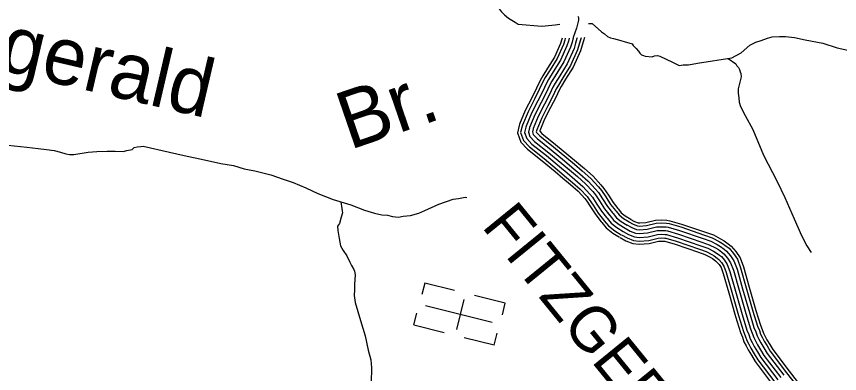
# Model space of a CAD drawing. Extents: x 1551132 to 1791609, y 378168 to 563823.
# Drawn here: x 1636984 to 1643758, y 505504 to 508446 of the extents above; entities that cross this region are included whole.
import ezdxf

# ---------------------------------------------------------------- set-up
doc = ezdxf.new("R2010")
doc.units = 0
for name, color, linetype in [('DESIGN - DRAINAGE - Bridges and Cross Drains Size Text', 7, 'Continuous'), ('DESIGN - ROW - Right-of-Way and Easement Labels', 7, 'Continuous'), ('DESIGN - TRANSPORTATION - Text', 7, 'Continuous'), ('DESIGN - UTILITIES - Cable (Underground) with Text', 7, 'Continuous'), ('SURVEY - PROPERTY - Owners', 7, 'Continuous'), ('SURVEY - TRANSPORTATION - Roads', 7, 'Continuous')]:
    doc.layers.add(name, color=color, linetype=linetype)

msp = doc.modelspace()

# ---------------------------------------------------------------- linework, layer by layer
at = {"layer": 'DESIGN - TRANSPORTATION - Text'}
for points in [[(1640289.45, 509355.792), (1640318.358, 509141.07), (1640353.848, 509098.619), (1640407.389, 509061.968), (1640486.779, 509013), (1640575.968, 508947.907), (1640647.383, 508901.039), (1640706.69, 508844.304), (1640752.122, 508797.737), (1640787.638, 508757.294), (1640840.728, 508680.617), (1640901.577, 508583.831), (1640940.926, 508529.33), (1640974.417, 508486.904), (1641000.074, 508458.586), (1641033.749, 508432.169), (1641087.314, 508397.518), (1641113.13, 508383.026), (1641307.892, 508365.459), (1641417.69, 508376.826), (1641454.847, 508381.185)], [(1641692.366, 508389.11), (1641723.166, 508386.851), (1641800.089, 508318.133), (1641824.697, 508302.983), (1641849.304, 508280.257), (1641873.912, 508270.79), (1641896.628, 508263.215), (1641957.035, 508246.44), (1641994.909, 508237.989), (1642024.767, 508227.631), (1642050.658, 508219.322), (1642060.508, 508207.205), (1642084.215, 508182.905), (1642103.948, 508160.663), (1642113.731, 508142.529), (1642127.564, 508128.362), (1642143.506, 508124.17), (1642159.447, 508119.978), (1642217.329, 508113.295), (1642235.404, 508121.087), (1642259.403, 508122.812), (1642279.336, 508118.57), (1642382.7, 508069.327), (1642420.466, 508050.868), (1642438.357, 508042.66), (1642470.373, 508046.285), (1642516.355, 508047.743), (1642590.453, 508060.885), (1642872.747, 508105.612), (1642949.162, 508146.746), (1643019.81, 508207.964)], [(1643019.81, 508207.964), (1643070.059, 508233.398), (1643114.2, 508248.89), (1643164.365, 508266.316), (1643204.464, 508277.858), (1643264.463, 508281.158), (1643312.42, 508280.591), (1643388.26, 508271.699), (1643475.974, 508252.657), (1643619.579, 508226.957), (1643739.043, 508187.531), (1643850.665, 508162.205)], [(1642841.948, 508100.728), (1642904.154, 508055.21), (1642913.962, 508039.085), (1642927.787, 508024.909), (1642933.604, 508008.834), (1642941.387, 507990.725), (1642945.203, 507974.667), (1642948.903, 507948.608), (1642934.304, 507894.739), (1642923.812, 507850.83), (1642923.404, 507814.812), (1642928.962, 507776.72), (1642932.529, 507738.644), (1642944.128, 507704.485), (1642981.252, 507629.999), (1643043.901, 507515.18), (1643131.407, 507301.999), (1643244.862, 507086.51), (1643307.328, 506955.682), (1643385.251, 506778.644), (1643445.649, 506641.832), (1643488.631, 506555.272), (1643523.981, 506500.812)], [(1636912.987, 507386.881), (1637070.666, 507369.023), (1637162.473, 507357.939), (1637232.321, 507349.114), (1637294.178, 507340.389), (1637345.993, 507327.772), (1637391.817, 507315.221), (1637419.725, 507308.896), (1637455.691, 507308.471), (1637575.838, 507329.08), (1637645.82, 507332.264), (1637729.818, 507337.28), (1637795.758, 507336.514), (1637861.681, 507333.739), (1637891.747, 507341.389), (1637935.821, 507350.881), (1637951.987, 507366.706), (1637978.028, 507372.398), (1638008.028, 507374.048), (1638026.061, 507377.84), (1638243.322, 507327.264), (1638364.919, 507299.822), (1638532.407, 507265.829), (1638665.945, 507234.245), (1638769.701, 507219.02), (1638857.324, 507191.969), (1638945.039, 507172.927), (1639078.586, 507141.343), (1639178.108, 507106.15), (1639261.74, 507079.15), (1639365.146, 507033.907), (1639464.535, 506986.714), (1639591.898, 506939.188), (1639735.27, 506893.47), (1639848.692, 506850.111), (1639930.349, 506825.135), (1639992.156, 506812.402), (1640038.071, 506807.86), (1640079.92, 506797.368), (1640127.836, 506792.801), (1640165.893, 506800.36), (1640227.908, 506805.635), (1640296.073, 506824.852), (1640344.281, 506846.303), (1640460.795, 506898.979), (1640579.167, 506939.622), (1640621.224, 506947.139), (1640663.282, 506954.647), (1640679.29, 506956.464), (1640691.548, 506953.239)], [(1639652.664, 506919.812), (1639660.997, 506864.319), (1639664.763, 506844.26), (1639668.58, 506828.202), (1639656.18, 506792.326), (1639643.597, 506740.433), (1639627.356, 506718.607), (1639628.947, 506682.565), (1639640.189, 506616.38), (1639651.489, 506556.203), (1639673.038, 506517.927), (1639702.512, 506473.551), (1639727.895, 506421.216), (1639741.57, 506393.032), (1639761.203, 506362.781), (1639767.019, 506346.698), (1639770.694, 506318.639), (1639765.786, 506238.637), (1639765.286, 506194.61), (1639762.744, 506146.601), (1639772.094, 506090.449), (1639814.368, 505941.846), (1639852.9, 505815.309), (1639879.533, 505696.906), (1639900.624, 505618.604), (1639905.865, 505552.494), (1639904.482, 505430.424)]]:
    msp.add_lwpolyline(points, dxfattribs=at)
at = {"layer": 'DESIGN - UTILITIES - Cable (Underground) with Text'}
for p, q in [((1640344.237, 506249.438), (1640320.347, 506154.181)), ((1640588.166, 506188.717), (1640344.32, 506249.746)), ((1641007.258, 506084.316), (1640754.263, 506147.412)), ((1640607.928, 505868.232), (1640669.39, 506114.278)), ((1640983.152, 505987.609), (1641007.042, 506083.699)), ((1640254.259, 505905.011), (1640278.324, 506001.5)), ((1640254.126, 505904.877), (1640504.705, 505842.315)), ((1640668.119, 505801.709), (1640917.106, 505739.672)), ((1640917.106, 505739.497), (1640941.354, 505836.295))]:
    msp.add_line(p, q, dxfattribs=at)
msp.add_lwpolyline([(1640898.054, 505925.26), (1640351.764, 506061.383)], dxfattribs=at)
at = {"layer": 'SURVEY - PROPERTY - Owners'}
for points in [[(1641605.077, 508448.703), (1641608.635, 508437.294), (1641610.635, 508415.685), (1641593.81, 508349.825), (1641566.844, 508272.073), (1641556.37, 508234.164), (1641543.845, 508192.271), (1641488.321, 508070.835), (1641390.34, 507911.889), (1641371.915, 507878.088), (1641343.141, 507816.378), (1641302.15, 507736.801), (1641250.876, 507635.332), (1641207.586, 507531.762), (1641197.903, 507492.595), (1641210.661, 507457.636), (1641248.151, 507417.118), (1641364.982, 507323.532), (1641473.863, 507234.047), (1641600.51, 507126.319), (1641667.775, 507067.401), (1641726.965, 507002.574), (1641748.639, 506976.273), (1641782.005, 506925.797), (1641823.196, 506861.195), (1641870.461, 506802.527), (1641900.011, 506766.118), (1641943.576, 506731.526), (1641993.192, 506700.858)], [(1641993.192, 506700.858), (1642034.907, 506678.308), (1642078.698, 506661.732), (1642110.647, 506657.324), (1642178.712, 506662.466), (1642256.944, 506681.499), (1642292.968, 506683.049), (1642326.859, 506681.891), (1642341.817, 506678.899), (1642432.59, 506653.249), (1642625.76, 506586.73), (1642685.5, 506565.947), (1642736.649, 506539.113), (1642760.99, 506524.946), (1642789.023, 506503.178), (1642806.556, 506490.328), (1642836.155, 506456.019), (1642861.646, 506417.543), (1642884.862, 506355.183), (1642930.828, 506192.412), (1642986.418, 505999.482), (1643024.834, 505872.854), (1643040.383, 505836.611), (1643051.95, 505802.427), (1643067.599, 505774.193), (1643083.199, 505741.959), (1643108.665, 505699.591), (1643136.089, 505653.19), (1643273.811, 505471.235)]]:
    msp.add_lwpolyline(points, dxfattribs=at)
at = {"layer": 'SURVEY - TRANSPORTATION - Roads'}
for points in [[(1641605.077, 508448.703), (1641608.635, 508437.294), (1641610.635, 508415.685), (1641593.81, 508349.825), (1641566.844, 508272.073), (1641556.37, 508234.164), (1641543.845, 508192.271), (1641488.321, 508070.835), (1641390.34, 507911.889), (1641371.915, 507878.088), (1641343.141, 507816.378), (1641302.15, 507736.801), (1641250.876, 507635.332), (1641207.586, 507531.762), (1641197.903, 507492.595), (1641210.661, 507457.636), (1641248.151, 507417.118), (1641364.982, 507323.532), (1641473.863, 507234.047), (1641600.51, 507126.319), (1641667.775, 507067.401), (1641726.965, 507002.574), (1641748.639, 506976.273), (1641782.005, 506925.797), (1641823.196, 506861.195), (1641870.461, 506802.527), (1641900.011, 506766.118), (1641943.576, 506731.526), (1641993.192, 506700.858)], [(1641475.13, 508265.74), (1641473.03, 508258.14), (1641462.488, 508222.872), (1641411.69, 508111.778), (1641354.791, 508019.475)], [(1641500.813, 508265.907), (1641496.779, 508251.306), (1641485.671, 508214.147), (1641433.531, 508100.102), (1641375.832, 508006.5)], [(1641532.887, 508265.582), (1641526.579, 508242.731), (1641514.762, 508203.213), (1641460.93, 508085.469), (1641402.215, 507990.233)], [(1641565.619, 508267.648), (1641556.37, 508234.164), (1641543.845, 508192.271), (1641488.321, 508070.835), (1641428.606, 507973.966)], [(1641598.452, 508268.598), (1641596.46, 508262.857), (1641586.161, 508225.597), (1641572.927, 508181.329), (1641515.712, 508056.201), (1641454.997, 507957.699)], [(1641631.718, 508269.915), (1641626.076, 508253.64), (1641615.96, 508217.022), (1641602.018, 508170.396), (1641543.111, 508041.567), (1641481.38, 507941.432)], [(1641659.584, 508271.765), (1641650.642, 508245.989), (1641640.668, 508209.914), (1641626.143, 508161.321), (1641565.836, 508029.425), (1641503.271, 507927.931)], [(1641354.799, 508019.483), (1641315.308, 507955.423), (1641294.476, 507917.206), (1641265.268, 507854.571), (1641224.91, 507776.21), (1641172.078, 507671.658), (1641125.013, 507559.063), (1641122.204, 507547.704)], [(1641375.84, 508006.508), (1641336.7, 507943.015), (1641316.55, 507906.055), (1641287.467, 507843.687), (1641246.927, 507764.977), (1641194.536, 507661.307), (1641148.545, 507551.28), (1641146.196, 507541.771)], [(1641402.223, 507990.241), (1641363.516, 507927.456), (1641344.233, 507892.072), (1641315.3, 507830.029), (1641274.534, 507750.893), (1641222.702, 507648.315), (1641178.07, 507541.521), (1641176.286, 507534.329)], [(1641428.614, 507973.974), (1641390.34, 507911.889), (1641371.915, 507878.088), (1641343.141, 507816.378), (1641302.15, 507736.801), (1641250.876, 507635.332), (1641207.586, 507531.762), (1641206.377, 507526.879)], [(1641455.005, 507957.707), (1641417.164, 507896.322), (1641399.598, 507864.104), (1641370.982, 507802.728), (1641329.766, 507722.709), (1641279.051, 507622.348), (1641237.102, 507522.004), (1641236.468, 507519.429)], [(1641481.388, 507941.44), (1641443.98, 507880.763), (1641427.281, 507850.121), (1641398.815, 507789.069), (1641357.374, 507708.625), (1641307.217, 507609.356), (1641266.626, 507512.245), (1641266.559, 507511.987)], [(1641503.279, 507927.939), (1641466.238, 507867.846), (1641450.247, 507838.52), (1641421.906, 507777.744), (1641380.282, 507696.933), (1641330.591, 507598.589), (1641291.117, 507504.153)], [(1641122.204, 507547.713), (1641107.371, 507487.728), (1641135.179, 507411.534), (1641188.894, 507353.474), (1641310.341, 507256.189), (1641418.239, 507167.511), (1641479.854, 507115.102)], [(1641146.204, 507541.779), (1641133.171, 507489.111), (1641156.695, 507424.676), (1641205.786, 507371.617), (1641325.916, 507275.381), (1641434.097, 507186.479), (1641495.87, 507133.936)], [(1641176.295, 507534.337), (1641165.537, 507490.853), (1641183.678, 507441.152), (1641226.969, 507394.367), (1641345.449, 507299.457), (1641453.98, 507210.263), (1641515.953, 507157.545)], [(1641206.386, 507526.896), (1641197.903, 507492.595), (1641210.661, 507457.636), (1641248.151, 507417.118), (1641364.982, 507323.532), (1641473.863, 507234.047), (1641536.036, 507181.162)], [(1641236.477, 507519.454), (1641230.269, 507494.336), (1641237.643, 507474.119), (1641269.334, 507439.868), (1641384.515, 507347.608), (1641493.746, 507257.831), (1641556.119, 507204.779)], [(1641266.568, 507512.012), (1641262.634, 507496.078), (1641264.626, 507490.595), (1641290.517, 507462.619), (1641404.048, 507371.683), (1641513.628, 507281.614), (1641576.202, 507228.388)], [(1641291.534, 507505.837), (1641290.275, 507500.745), (1641308.092, 507481.495), (1641420.247, 507391.651), (1641530.128, 507301.348), (1641592.868, 507247.98)], [(1641576.202, 507228.396), (1641641.025, 507173.253), (1641711.224, 507111.76), (1641773.805, 507043.217), (1641798.563, 507013.191), (1641834.004, 506959.565), (1641873.628, 506897.421), (1641913.469, 506847.962)], [(1641592.86, 507247.989), (1641657.825, 507192.721), (1641729.248, 507130.161), (1641793.238, 507060.076), (1641819.263, 507028.5), (1641855.578, 506973.565), (1641894.544, 506912.447), (1641933.493, 506864.096)], [(1641515.945, 507157.553), (1641580.252, 507102.852), (1641646.05, 507045.217), (1641703.54, 506982.249), (1641723.682, 506957.815), (1641756.006, 506908.913), (1641797.98, 506843.078), (1641841.045, 506789.619)], [(1641536.028, 507181.17), (1641600.51, 507126.319), (1641667.775, 507067.401), (1641726.965, 507002.574), (1641748.639, 506976.273), (1641782.005, 506925.797), (1641823.196, 506861.195), (1641865.187, 506809.069)], [(1641556.111, 507204.788), (1641620.767, 507149.786), (1641689.499, 507089.585), (1641750.389, 507022.9), (1641773.597, 506994.732), (1641808.005, 506942.681), (1641848.412, 506879.313), (1641889.328, 506828.52)], [(1641479.846, 507115.118), (1641543.844, 507060.667), (1641607.001, 507005.357), (1641661.45, 506945.723), (1641678.816, 506924.647), (1641709.274, 506878.571), (1641752.656, 506810.527), (1641797.655, 506754.668)], [(1641495.854, 507133.944), (1641559.994, 507079.384), (1641624.326, 507023.041), (1641680.124, 506961.931), (1641698.716, 506939.356), (1641730.006, 506892.03), (1641772.764, 506824.97), (1641816.904, 506770.176)], [(1641865.178, 506809.086), (1641870.461, 506802.527), (1641900.011, 506766.118), (1641943.576, 506731.526), (1641993.192, 506700.858)], [(1641889.319, 506828.536), (1641894.569, 506822.019), (1641921.943, 506788.285), (1641961.426, 506756.935), (1642009.491, 506727.225)], [(1641913.46, 506847.979), (1641918.669, 506841.512), (1641943.876, 506810.461), (1641979.275, 506782.352), (1642025.791, 506753.601)], [(1641933.485, 506864.112), (1641938.668, 506857.679), (1641962.068, 506828.845), (1641994.083, 506803.427), (1642039.307, 506775.477)], [(1641797.646, 506754.684), (1641803.03, 506748.001), (1641838.662, 506704.1), (1641893.652, 506660.44), (1641947.601, 506627.089)], [(1641816.896, 506770.193), (1641822.254, 506763.543), (1641856.145, 506721.775), (1641907.877, 506680.699), (1641960.593, 506648.115)], [(1641841.037, 506789.635), (1641846.354, 506783.035), (1641878.078, 506743.951), (1641925.727, 506706.117), (1641976.892, 506674.491)], [(1642022.674, 506755.401), (1642060.74, 506734.826), (1642094.106, 506722.192), (1642112.572, 506719.65), (1642168.988, 506723.909), (1642248.202, 506743.184), (1642292.693, 506745.093), (1642334.042, 506743.684), (1642356.35, 506739.226), (1642451.123, 506712.442), (1642646.035, 506645.324), (1642710.225, 506622.99), (1642766.657, 506593.381), (1642795.748, 506576.455), (1642826.364, 506552.68), (1642848.888, 506536.171), (1642885.671, 506493.545), (1642917.262, 506445.852), (1642943.844, 506374.459), (1642990.451, 506209.421), (1643045.875, 506017.066), (1643083.166, 505894.146), (1643098.324, 505858.804), (1643108.882, 505827.594), (1643122.656, 505802.752), (1643137.781, 505771.493), (1643161.922, 505731.334), (1643187.663, 505687.783), (1643322.876, 505509.136), (1643456.898, 505339.065)], [(1642034.424, 506777.143), (1642071.032, 506757.36), (1642100.239, 506746.301), (1642113.339, 506744.493), (1642165.104, 506748.401), (1642244.711, 506767.768), (1642292.585, 506769.835), (1642336.909, 506768.318), (1642362.141, 506763.268), (1642458.514, 506736.034), (1642654.126, 506668.683), (1642720.075, 506645.732), (1642778.623, 506615.023), (1642809.606, 506596.989), (1642841.255, 506572.414), (1642865.771, 506554.446), (1642905.403, 506508.504), (1642939.436, 506457.136), (1642967.352, 506382.142), (1643014.217, 506216.204), (1643069.574, 506024.075), (1643106.415, 505902.63), (1643121.423, 505867.654), (1643131.581, 505837.628), (1643144.606, 505814.136), (1643159.539, 505783.268), (1643183.155, 505743.992), (1643208.221, 505701.575), (1643342.443, 505524.245), (1643476.523, 505354.099)], [(1641978.45, 506673.591), (1642021.991, 506650.048), (1642070.998, 506631.498), (1642109.689, 506626.165), (1642183.579, 506631.74), (1642261.319, 506650.657), (1642293.101, 506652.024), (1642323.267, 506650.999), (1642334.55, 506648.74), (1642423.323, 506623.656), (1642615.619, 506557.438), (1642673.142, 506537.421), (1642721.641, 506511.979), (1642743.607, 506499.195), (1642770.348, 506478.428), (1642785.39, 506467.411), (1642811.397, 506437.26), (1642833.838, 506403.393), (1642855.371, 506345.549), (1642901.02, 506183.904), (1642956.694, 505990.69), (1642995.668, 505862.212), (1643011.409, 505825.511), (1643023.484, 505789.843), (1643040.067, 505759.918), (1643055.908, 505727.192), (1643082.041, 505683.716), (1643110.307, 505635.89), (1643249.278, 505452.285)], [(1641993.192, 506700.858), (1642034.907, 506678.308), (1642078.698, 506661.732), (1642110.647, 506657.324), (1642178.712, 506662.466), (1642256.944, 506681.499), (1642292.968, 506683.049), (1642326.859, 506681.891), (1642341.817, 506678.899), (1642432.59, 506653.249), (1642625.76, 506586.73), (1642685.5, 506565.947), (1642736.649, 506539.113), (1642760.99, 506524.946), (1642789.023, 506503.178), (1642806.556, 506490.328), (1642836.155, 506456.019), (1642861.646, 506417.543), (1642884.862, 506355.183), (1642930.828, 506192.412), (1642986.418, 505999.482), (1643024.834, 505872.854), (1643040.383, 505836.611), (1643051.95, 505802.427), (1643067.599, 505774.193), (1643083.199, 505741.959), (1643108.665, 505699.591), (1643136.089, 505653.19), (1643273.811, 505471.235)], [(1641993.192, 506700.858), (1642034.907, 506678.308), (1642078.698, 506661.732), (1642110.647, 506657.324), (1642178.712, 506662.466), (1642256.944, 506681.499), (1642292.968, 506683.049), (1642326.859, 506681.891), (1642341.817, 506678.899), (1642432.59, 506653.249), (1642625.76, 506586.73), (1642685.5, 506565.947), (1642736.649, 506539.113), (1642760.99, 506524.946), (1642789.023, 506503.178), (1642806.556, 506490.328), (1642836.155, 506456.019), (1642861.646, 506417.543), (1642884.862, 506355.183), (1642930.828, 506192.412), (1642986.418, 505999.482), (1643024.834, 505872.854), (1643040.383, 505836.611), (1643051.95, 505802.427), (1643067.599, 505774.193), (1643083.199, 505741.959), (1643108.665, 505699.591), (1643136.089, 505653.19), (1643273.811, 505471.235)], [(1642007.933, 506728.125), (1642047.824, 506706.567), (1642086.398, 506691.966), (1642111.606, 506688.483), (1642173.846, 506693.191), (1642252.569, 506712.342), (1642292.835, 506714.075), (1642330.45, 506712.784), (1642349.083, 506709.058), (1642441.856, 506682.841), (1642635.902, 506616.023), (1642697.858, 506594.472), (1642751.657, 506566.247), (1642778.373, 506550.696), (1642807.697, 506527.929), (1642827.722, 506513.245), (1642860.913, 506474.778), (1642889.454, 506431.693), (1642914.353, 506364.817), (1642960.635, 506200.921), (1643016.142, 506008.274), (1643054, 505883.496), (1643069.358, 505847.712), (1643080.416, 505815.011), (1643095.132, 505788.468), (1643110.49, 505756.726), (1643135.289, 505715.467), (1643161.872, 505670.49), (1643298.344, 505490.186)], [(1641951.484, 506623.689), (1641998.367, 506598.347), (1642056.907, 506576.188), (1642107.922, 506569.146), (1642192.479, 506575.538), (1642269.319, 506594.23), (1642293.36, 506595.264), (1642316.692, 506594.472), (1642321.259, 506593.555), (1642406.365, 506569.505), (1642597.069, 506503.837), (1642650.526, 506485.236), (1642694.192, 506462.327), (1642711.816, 506452.077), (1642736.191, 506433.143), (1642746.657, 506425.476), (1642766.107, 506402.934), (1642782.956, 506377.492), (1642801.414, 506327.916), (1642846.48, 506168.345), (1642902.303, 505974.606), (1642942.311, 505842.736), (1642958.41, 505805.21), (1642971.402, 505766.818), (1642989.701, 505733.792), (1643005.976, 505700.174), (1643033.317, 505654.682), (1643063.124, 505604.247), (1643204.388, 505417.609)], [(1641963.709, 506646.315), (1642009.075, 506621.789), (1642063.29, 506601.272), (1642108.722, 506594.997), (1642188.437, 506601.022), (1642265.685, 506619.814), (1642293.243, 506621.006), (1642319.676, 506620.098), (1642327.284, 506618.573), (1642414.057, 506594.056), (1642605.486, 506528.137), (1642660.776, 506508.903), (1642706.641, 506484.845), (1642726.233, 506473.436), (1642751.682, 506453.677), (1642764.223, 506444.485), (1642786.64, 506418.493), (1642806.031, 506389.234), (1642825.88, 506335.907), (1642871.204, 506175.403), (1642926.961, 505981.898), (1642966.502, 505851.562), (1642982.443, 505814.419), (1642995.018, 505777.26), (1643012.542, 505745.634), (1643028.617, 505712.425), (1643055.408, 505667.849), (1643084.515, 505618.597), (1643224.745, 505433.334)]]:
    msp.add_lwpolyline(points, dxfattribs=at)

# ---------------------------------------------------------------- texts
at = {"layer": 'DESIGN - DRAINAGE - Bridges and Cross Drains Size Text'}
for s, height, rotation, p in [('Fitzgerald', 474.9899, 346.8955333, (1635827.388, 508240.594)), ('Br.', 474.9914, 18.9497694, (1639725.121, 507344.232))]:
    msp.add_text(s, height=height, rotation=rotation, dxfattribs=at).set_placement(p)
at = {"layer": 'DESIGN - ROW - Right-of-Way and Easement Labels'}
msp.add_text('FITZGERALD', height=370.0021, rotation=309.141925, dxfattribs=at).set_placement((1640805.956, 506715.836))

doc.saveas('drawing.dxf')
